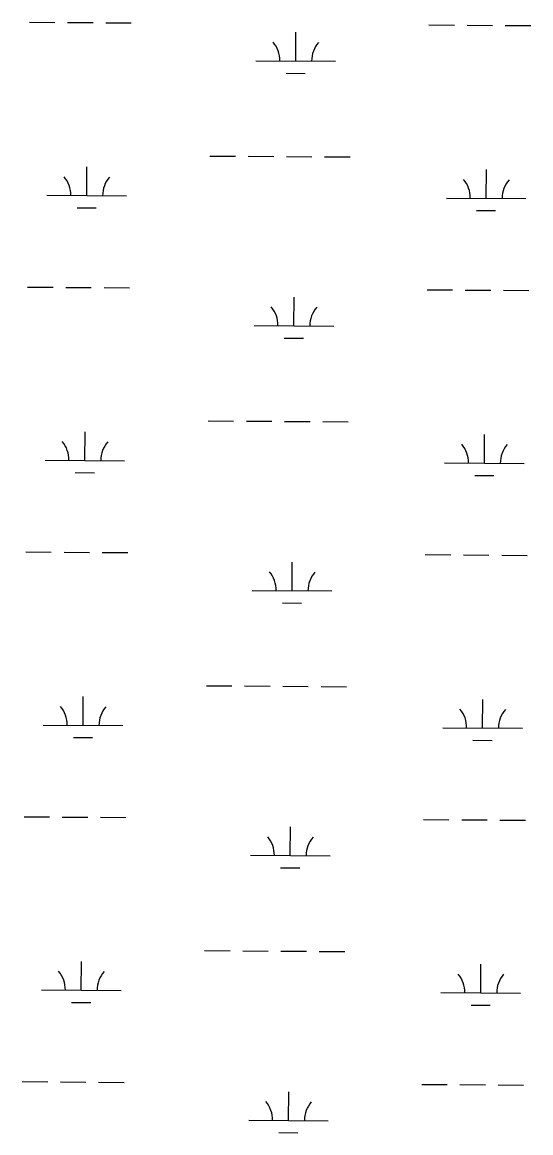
# Model space of a CAD drawing. Extents: x 3172231 to 3210228, y 940198 to 965780.
# Drawn here: x 3204230 to 3204869, y 949637 to 951031 of the extents above; entities that cross this region are included whole.
import ezdxf

# ---------------------------------------------------------------- set-up
doc = ezdxf.new("R2010")
doc.units = 0
doc.layers.add('V-WETL-SWMP', color=7, linetype='Continuous')

msp = doc.modelspace()

# ---------------------------------------------------------------- linework, layer by layer
at = {"layer": 'V-WETL-SWMP'}
for p, q in [((3204238.713, 951031.41), (3204270.712, 951031.193)), ((3204286.712, 951031.084), (3204318.711, 951030.866)), ((3204334.711, 951030.757), (3204366.71, 951030.539)), ((3204740.609, 951027.994), (3204772.609, 951027.776)), ((3204788.608, 951027.667), (3204820.608, 951027.449)), ((3204836.607, 951027.34), (3204868.607, 951027.123)), ((3204573.233, 950982.702), (3204573.478, 951018.701)), ((3204523.234, 950983.043), (3204623.232, 950982.362)), ((3204561.129, 950967.353), (3204585.128, 950967.19)), ((3204465.574, 950863.361), (3204497.574, 950863.143)), ((3204513.573, 950863.035), (3204545.573, 950862.817)), ((3204561.572, 950862.708), (3204593.572, 950862.49)), ((3204609.571, 950862.381), (3204641.57, 950862.163)), ((3204310.641, 950813.673), (3204310.886, 950849.672)), ((3204812.537, 950810.256), (3204812.782, 950846.255)), ((3204260.642, 950814.013), (3204360.639, 950813.332)), ((3204762.538, 950810.597), (3204862.536, 950809.916)), ((3204298.536, 950798.324), (3204322.535, 950798.16)), ((3204800.432, 950794.907), (3204824.432, 950794.744)), ((3204236.449, 950698.743), (3204268.448, 950698.525)), ((3204284.447, 950698.416), (3204316.447, 950698.199)), ((3204332.446, 950698.09), (3204364.446, 950697.872)), ((3204738.345, 950695.327), (3204770.344, 950695.109)), ((3204786.344, 950695), (3204818.343, 950694.782)), ((3204834.343, 950694.673), (3204866.342, 950694.455)), ((3204570.969, 950650.035), (3204571.214, 950686.034)), ((3204520.97, 950650.375), (3204620.968, 950649.695)), ((3204558.864, 950634.686), (3204582.863, 950634.523)), ((3204463.31, 950530.694), (3204495.309, 950530.476)), ((3204511.309, 950530.367), (3204543.308, 950530.149)), ((3204559.308, 950530.04), (3204591.307, 950529.823)), ((3204607.307, 950529.714), (3204639.306, 950529.496)), ((3204308.376, 950481.005), (3204308.621, 950517.005)), ((3204810.273, 950477.589), (3204810.518, 950513.588)), ((3204258.377, 950481.346), (3204358.375, 950480.665)), ((3204760.274, 950477.929), (3204860.271, 950477.249)), ((3204296.271, 950465.656), (3204320.271, 950465.493)), ((3204798.168, 950462.24), (3204822.167, 950462.077)), ((3204234.184, 950366.076), (3204266.183, 950365.858)), ((3204282.183, 950365.749), (3204314.182, 950365.531)), ((3204330.182, 950365.422), (3204362.181, 950365.205)), ((3204568.704, 950317.368), (3204568.949, 950353.367)), ((3204736.08, 950362.659), (3204768.08, 950362.441)), ((3204784.079, 950362.333), (3204816.079, 950362.115)), ((3204832.078, 950362.006), (3204864.077, 950361.788)), ((3204518.705, 950317.708), (3204618.703, 950317.027)), ((3204556.6, 950302.019), (3204580.599, 950301.855)), ((3204461.045, 950198.027), (3204493.045, 950197.809)), ((3204509.044, 950197.7), (3204541.044, 950197.482)), ((3204557.043, 950197.373), (3204589.042, 950197.155)), ((3204605.042, 950197.046), (3204637.041, 950196.829)), ((3204306.112, 950148.338), (3204306.357, 950184.337)), ((3204808.008, 950144.922), (3204808.253, 950180.921)), ((3204256.113, 950148.678), (3204356.11, 950147.998)), ((3204758.009, 950145.262), (3204858.007, 950144.581)), ((3204294.007, 950132.989), (3204318.006, 950132.826)), ((3204795.903, 950129.573), (3204819.903, 950129.409)), ((3204231.92, 950033.409), (3204263.919, 950033.191)), ((3204279.918, 950033.082), (3204311.918, 950032.864)), ((3204327.917, 950032.755), (3204359.917, 950032.537)), ((3204566.44, 949984.7), (3204566.685, 950020.699)), ((3204733.816, 950029.992), (3204765.815, 950029.774)), ((3204781.815, 950029.665), (3204813.814, 950029.447)), ((3204829.814, 950029.339), (3204861.813, 950029.121)), ((3204516.441, 949985.041), (3204616.439, 949984.36)), ((3204554.335, 949969.351), (3204578.334, 949969.188)), ((3204458.781, 949865.359), (3204490.78, 949865.142)), ((3204506.78, 949865.033), (3204538.779, 949864.815)), ((3204554.779, 949864.706), (3204586.778, 949864.488)), ((3204602.778, 949864.379), (3204634.777, 949864.161)), ((3204303.847, 949815.671), (3204304.092, 949851.67)), ((3204805.743, 949812.254), (3204805.989, 949848.254)), ((3204253.848, 949816.011), (3204353.846, 949815.331)), ((3204755.745, 949812.595), (3204855.742, 949811.914)), ((3204291.742, 949800.322), (3204315.742, 949800.159)), ((3204793.639, 949796.905), (3204817.638, 949796.742)), ((3204229.655, 949700.741), (3204261.654, 949700.523)), ((3204277.654, 949700.414), (3204309.653, 949700.197)), ((3204325.653, 949700.088), (3204357.652, 949699.87)), ((3204731.551, 949697.325), (3204763.551, 949697.107)), ((3204779.55, 949696.998), (3204811.55, 949696.78)), ((3204564.175, 949652.033), (3204564.42, 949688.032)), ((3204827.549, 949696.671), (3204859.548, 949696.453)), ((3204514.176, 949652.373), (3204614.174, 949651.693)), ((3204552.07, 949636.684), (3204576.07, 949636.521))]:
    msp.add_line(p, q, dxfattribs=at)
for centre, start, end in [((3204517.995, 950983.553), 358.838165, 40.381824), ((3204628.478, 950982.801), 138.838162, 180.381821), ((3204255.402, 950814.524), 358.838165, 40.381824), ((3204365.886, 950813.771), 138.838162, 180.381821), ((3204757.299, 950811.107), 358.838165, 40.381824), ((3204867.782, 950810.355), 138.838162, 180.381821), ((3204515.73, 950650.886), 358.838165, 40.381824), ((3204626.214, 950650.134), 138.838162, 180.381821), ((3204253.138, 950481.856), 358.838165, 40.381824), ((3204363.621, 950481.104), 138.838162, 180.381821), ((3204755.034, 950478.44), 358.838165, 40.381824), ((3204865.517, 950477.688), 138.838162, 180.381821), ((3204513.466, 950318.218), 358.838165, 40.381824), ((3204623.949, 950317.466), 138.838162, 180.381821), ((3204250.873, 950149.189), 358.838165, 40.381824), ((3204361.357, 950148.437), 138.838162, 180.381821), ((3204752.77, 950145.772), 358.838165, 40.381824), ((3204863.253, 950145.02), 138.838162, 180.381821), ((3204511.201, 949985.551), 358.838165, 40.381824), ((3204621.685, 949984.799), 138.838162, 180.381821), ((3204248.609, 949816.522), 358.838165, 40.381824), ((3204359.092, 949815.77), 138.838162, 180.381821), ((3204750.505, 949813.105), 358.838165, 40.381824), ((3204860.988, 949812.353), 138.838162, 180.381821), ((3204508.937, 949652.884), 358.838165, 40.381824), ((3204619.42, 949652.132), 138.838162, 180.381821)]:
    msp.add_arc(centre, 35.246, start, end, dxfattribs=at)

doc.saveas('drawing.dxf')
